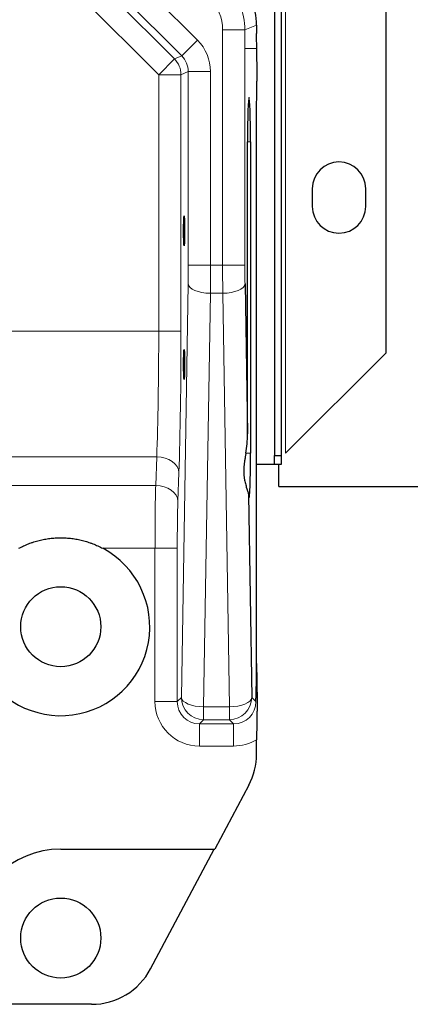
# Model space of a CAD drawing. Header units: inches. Extents: x 0 to 20790, y -12 to 14700.
# Tile 395 of 436: x 13742 to 13830, y 11150 to 11371. Entities that reach past the tile are written whole.
import ezdxf

# ---------------------------------------------------------------- set-up
doc = ezdxf.new("R2010")
doc.units = ezdxf.units.IN
doc.layers.add('1', color=7, linetype='Continuous', true_color=0xffffff)

msp = doc.modelspace()

# ---------------------------------------------------------------- linework, layer by layer
at = {"layer": '1', "color": 110, "linetype": 'Continuous', "lineweight": 13}
for p, q in [((13773.107, 11358.598), (13750.742, 11380.963)), ((13757.809, 11380.963), (13776.64, 11362.132)), ((13778.276, 11362.809), (13760.122, 11380.963)), ((13767.189, 11380.964), (13781.81, 11366.343)), ((13801.597, 11375.049), (13801.597, 11273.463)), ((13787.458, 11315.789), (13787.458, 11368.659)), ((13787.458, 11368.659), (13792.455, 11368.659)), ((13795.097, 11369.754), (13792.455, 11368.659)), ((13792.455, 11368.659), (13792.455, 11364.463)), ((13781.81, 11366.343), (13778.276, 11362.809)), ((13792.455, 11364.463), (13795.124, 11364.463)), ((13792.455, 11364.463), (13792.455, 11315.789)), ((13776.64, 11362.132), (13773.107, 11358.598)), ((13776.64, 11362.132), (13778.276, 11362.809)), ((13778.104, 11358.598), (13773.107, 11358.598)), ((13773.107, 11300.948), (13773.107, 11358.598)), ((13779.74, 11359.276), (13778.104, 11358.598)), ((13778.104, 11358.598), (13778.104, 11300.948)), ((13784.737, 11359.276), (13779.74, 11359.276)), ((13779.74, 11315.789), (13779.74, 11359.276)), ((13784.737, 11359.276), (13784.737, 11315.789)), ((13793.735, 11343.463), (13793.037, 11343.463)), ((13784.737, 11315.789), (13779.74, 11315.789)), ((13784.737, 11315.789), (13787.458, 11315.789)), ((13787.458, 11315.789), (13792.455, 11315.789)), ((13778.193, 11218.556), (13779.707, 11311.562)), ((13784.704, 11309.449), (13783.19, 11216.442)), ((13787.49, 11309.449), (13784.704, 11309.449)), ((13789.005, 11216.442), (13787.49, 11309.449)), ((13639.088, 11300.948), (13773.107, 11300.948)), ((13778.104, 11300.948), (13773.107, 11300.948)), ((13793.735, 11273.463), (13792.682, 11273.463)), ((13772.647, 11272.664), (13639.548, 11272.664)), ((13772.422, 11266.238), (13772.647, 11272.664)), ((13777.644, 11269.129), (13777.419, 11262.702)), ((13639.772, 11266.238), (13772.422, 11266.238)), ((13772.269, 11252.096), (13760.536, 11252.096)), ((13772.269, 11217.629), (13772.269, 11252.096)), ((13777.266, 11252.096), (13772.269, 11252.096)), ((13777.266, 11252.096), (13777.266, 11217.629)), ((13777.266, 11217.629), (13778.193, 11218.556)), ((13794.002, 11218.556), (13794.929, 11217.629)), ((13777.266, 11217.629), (13772.269, 11217.629)), ((13783.19, 11216.442), (13783.19, 11213.559)), ((13783.19, 11216.442), (13789.005, 11216.442)), ((13789.005, 11216.442), (13789.005, 11213.559)), ((13783.19, 11213.559), (13782.263, 11212.632)), ((13789.005, 11213.559), (13783.19, 11213.559)), ((13789.932, 11212.632), (13789.005, 11213.559)), ((13782.263, 11212.632), (13782.263, 11207.635)), ((13782.263, 11212.632), (13789.932, 11212.632)), ((13789.932, 11212.632), (13789.932, 11207.635)), ((13789.932, 11207.635), (13782.263, 11207.635))]:
    msp.add_line(p, q, dxfattribs=at)
at = {"layer": '1', "color": 2, "linetype": 'Continuous', "lineweight": 25}
for p, q in [((13799.097, 11375.049), (13799.097, 11272.963)), ((13800.597, 11375.049), (13800.597, 11272.963)), ((13824.097, 11375.049), (13824.097, 11295.963)), ((13795.097, 11369.754), (13795.097, 11367.854)), ((13795.097, 11226.197), (13795.097, 11350.729)), ((13793.037, 11277.813), (13793.037, 11343.463)), ((13793.735, 11343.463), (13793.735, 11273.463)), ((13807.597, 11332.963), (13807.597, 11328.963)), ((13819.597, 11328.963), (13819.597, 11332.963)), ((13792.487, 11311.562), (13793.037, 11277.813)), ((13801.597, 11273.463), (13824.097, 11295.963)), ((13799.097, 11270.963), (13799.097, 11272.963)), ((13799.097, 11272.963), (13800.597, 11272.963)), ((13800.597, 11272.963), (13800.597, 11270.963)), ((13799.095, 11270.963), (13795.095, 11270.963)), ((13800.597, 11270.963), (13799.097, 11270.963)), ((13800.097, 11265.963), (13800.097, 11270.963)), ((13800.097, 11265.963), (13840.138, 11265.963)), ((13793.26, 11264.144), (13794.002, 11218.556)), ((13795.097, 11205.861), (13795.097, 11209.072)), ((13793.343, 11198.823), (13785.707, 11184.463)), ((13751.097, 11184.463), (13785.707, 11184.463)), ((13771.263, 11157.521), (13785.588, 11184.463)), ((13758.027, 11149.568), (13731.097, 11149.568))]:
    msp.add_line(p, q, dxfattribs=at)
for centre in [(13751.097, 11234.463), (13751.097, 11164.463)]:
    msp.add_circle(centre, 9, dxfattribs=at)
for centre, radius, start, end in [((13813.597, 11332.963), 6, 0, 180), ((13813.597, 11328.963), 6, 180, 0), ((13751.097, 11234.463), 20, 205.61575, 61.83882), ((13751.097, 11164.463), 20, 90, 180)]:
    msp.add_arc(centre, radius, start, end, dxfattribs=at)
for centre, major_axis, ratio, start_param, end_param in [((13780.088, 11369.746), (-13.868, -5.744), 0.9992864, 2.7491459, 3.5340394), ((13793.386, 11343.463), (0, 10), 0.0349208, 4.712389, 7.8539816), ((13788.034, 11278.187), (-0.193, 11.831), 0.4225722, 4.2947559, 4.673873), ((13793.386, 11273.463), (0, 10), 0.0349208, 2.7705523, 4.712389), ((13780.088, 11205.866), (14.564, -3.631), 0.999353, 6.0389911, 6.5273795), ((13758.016, 11164.577), (-7.732, 12.868), 0.9991712, 2.6009066, 3.6822787)]:
    msp.add_ellipse(centre, major_axis=major_axis, ratio=ratio, start_param=start_param, end_param=end_param, dxfattribs=at)
at = {"layer": '1', "color": 110, "linetype": 'Continuous', "lineweight": 13}
for centre, major_axis, ratio, start_param, end_param in [((13777.452, 11368.654), (13.861, 5.742), 0.9997619, 5.8907385, 6.6756321), ((13777.452, 11368.654), (-9.245, -3.83), 0.9992864, 2.7491459, 3.5340394), ((13774.731, 11359.271), (-9.245, -3.83), 0.9992864, 2.7491459, 3.5340394), ((13773.107, 11358.598), (1.913, -4.619), 0.9992864, 1.1783496, 1.9632431), ((13774.731, 11359.271), (4.629, 1.918), 0.9978628, 5.8907385, 6.6756321), ((13779.391, 11315.789), (0, 10), 0.0349208, 4.2760567, 4.712389), ((13784.388, 11315.789), (0, 15), 0.0232805, 4.2760567, 4.712389), ((13787.807, 11315.789), (0, 15), 0.0232805, 1.5707963, 2.0071286), ((13792.804, 11315.789), (0, 10), 0.0349208, 1.5707963, 2.0071286), ((13784.704, 11311.562), (4.999, -0.081), 0.4225722, 3.1801086, 4.71927), ((13787.49, 11311.562), (-4.999, -0.081), 0.4225722, 1.5639153, 3.1030767), ((13771.535, 11300.948), (0, 40), 0.0392859, 3.9269908, 4.712389), ((13776.532, 11300.948), (0, 45), 0.0349208, 3.9269908, 4.712389), ((13772.647, 11269.129), (-4.997, 0.174), 0.7068913, 3.190953, 4.7370692), ((13772.793, 11252.096), (0, 20), 0.0261906, 0.7853982, 1.5707963), ((13772.422, 11262.702), (-4.997, 0.174), 0.7068913, 3.190953, 4.7370692), ((13777.79, 11252.096), (0, 15), 0.0349208, 0.7853982, 1.5707963), ((13783.19, 11218.556), (3.536, -3.536), 0.9987828, 3.9275998, 5.4971782), ((13783.19, 11218.556), (4.999, -0.081), 0.4225722, 3.1801086, 4.71927), ((13789.005, 11218.556), (3.536, 3.536), 0.9987828, 3.9275998, 5.4971782), ((13789.005, 11218.556), (-4.999, -0.081), 0.4225722, 1.5639153, 3.1030767), ((13782.275, 11217.641, 0), (7.08, 7.08), 0.9987828, 2.3568035, 3.9263818), ((13782.275, 11217.641), (3.548, 3.548), 0.9963586, 2.3568035, 3.9263818), ((13789.92, 11217.641), (-3.548, 3.548), 0.9963586, 2.3568035, 3.9263818), ((13789.92, 11217.641, 0), (-7.08, 7.08), 0.9987828, 2.3568035, 2.8994535)]:
    msp.add_ellipse(centre, major_axis=major_axis, ratio=ratio, start_param=start_param, end_param=end_param, dxfattribs=at)
at = {"layer": '1', "color": 2, "linetype": 'Continuous', "lineweight": 25}
for centre in [(13778.808, 11323.463), (13778.808, 11293.463)]:
    msp.add_ellipse(centre, major_axis=(0, 3.375), ratio=0.0349208, dxfattribs=at)
for points, knots in [([(13795.124, 11364.463), (13795.116, 11365), (13795.109, 11365.549), (13795.103, 11366.256), (13795.102, 11366.399), (13795.101, 11366.614), (13795.101, 11366.686), (13795.1, 11366.831), (13795.099, 11366.904), (13795.098, 11367.268), (13795.097, 11367.56), (13795.097, 11367.854)], [0, 0, 0, 0, 0.5, 0.5, 0.625, 0.625, 0.6875, 0.6875, 0.75, 0.75, 1, 1, 1, 1]), ([(13795.097, 11350.729), (13795.097, 11351.048), (13795.098, 11351.363), (13795.101, 11351.986), (13795.103, 11352.295), (13795.107, 11352.753), (13795.109, 11352.943), (13795.111, 11353.132), (13795.112, 11353.207), (13795.112, 11353.245), (13795.114, 11353.358), (13795.118, 11353.731), (13795.124, 11354.095), (13795.133, 11354.666), (13795.138, 11354.946), (13795.146, 11355.361), (13795.149, 11355.498), (13795.154, 11355.771), (13795.157, 11355.907), (13795.163, 11356.177), (13795.166, 11356.312), (13795.172, 11356.58), (13795.175, 11356.714), (13795.18, 11356.983), (13795.183, 11357.117), (13795.188, 11357.32), (13795.189, 11357.388), (13795.192, 11357.524), (13795.193, 11357.593), (13795.197, 11357.8), (13795.2, 11357.939), (13795.203, 11358.152), (13795.205, 11358.224), (13795.207, 11358.37), (13795.208, 11358.444), (13795.209, 11358.556), (13795.209, 11358.594), (13795.21, 11358.67), (13795.211, 11358.708), (13795.212, 11358.823), (13795.212, 11358.9), (13795.213, 11359.056), (13795.213, 11359.134), (13795.213, 11359.253), (13795.213, 11359.292), (13795.213, 11359.352), (13795.213, 11359.372), (13795.213, 11359.412), (13795.213, 11359.432), (13795.213, 11359.61), (13795.212, 11359.765), (13795.21, 11359.955), (13795.21, 11359.992), (13795.209, 11360.068), (13795.208, 11360.105), (13795.207, 11360.217), (13795.206, 11360.29), (13795.204, 11360.435), (13795.202, 11360.506), (13795.2, 11360.647), (13795.199, 11360.716), (13795.195, 11360.924), (13795.192, 11361.06), (13795.186, 11361.329), (13795.184, 11361.463), (13795.178, 11361.73), (13795.175, 11361.862), (13795.169, 11362.128), (13795.166, 11362.261), (13795.16, 11362.529), (13795.158, 11362.663), (13795.149, 11363.067), (13795.144, 11363.339), (13795.133, 11363.893), (13795.129, 11364.175), (13795.124, 11364.463)], [0, 0, 0, 0, 0.0625, 0.0625, 0.125, 0.125, 0.15625, 0.1640625, 0.1640625, 0.171875, 0.171875, 0.1875, 0.25, 0.25, 0.3125, 0.3125, 0.34375, 0.34375, 0.375, 0.375, 0.40625, 0.40625, 0.4375, 0.4375, 0.46875, 0.46875, 0.484375, 0.484375, 0.5, 0.5, 0.53125, 0.53125, 0.546875, 0.546875, 0.5625, 0.5625, 0.5703125, 0.5703125, 0.578125, 0.578125, 0.59375, 0.59375, 0.609375, 0.609375, 0.6171875, 0.6171875, 0.6210938, 0.6210938, 0.625, 0.625, 0.65625, 0.65625, 0.6640625, 0.6640625, 0.671875, 0.671875, 0.6875, 0.6875, 0.703125, 0.703125, 0.71875, 0.71875, 0.75, 0.75, 0.78125, 0.78125, 0.8125, 0.8125, 0.84375, 0.84375, 0.875, 0.875, 0.9375, 0.9375, 1, 1, 1, 1]), ([(13792.682, 11273.463), (13792.639, 11273.212), (13792.596, 11272.963), (13792.512, 11272.468), (13792.472, 11272.221), (13792.397, 11271.73), (13792.362, 11271.486), (13792.301, 11271), (13792.275, 11270.757), (13792.25, 11270.456), (13792.245, 11270.395), (13792.237, 11270.275), (13792.233, 11270.214), (13792.222, 11270.034), (13792.217, 11269.916), (13792.206, 11269.563), (13792.206, 11269.333), (13792.218, 11268.882), (13792.231, 11268.662), (13792.27, 11268.23), (13792.296, 11268.019), (13792.343, 11267.709), (13792.36, 11267.607), (13792.387, 11267.456), (13792.397, 11267.406), (13792.416, 11267.306), (13792.426, 11267.257), (13792.477, 11267.013), (13792.521, 11266.824), (13792.614, 11266.461), (13792.663, 11266.287), (13792.761, 11265.951), (13792.81, 11265.79), (13792.871, 11265.596), (13792.883, 11265.558), (13792.906, 11265.482), (13792.918, 11265.444), (13792.953, 11265.333), (13792.976, 11265.261), (13793.042, 11265.051), (13793.083, 11264.919), (13793.155, 11264.67), (13793.186, 11264.554), (13793.234, 11264.337), (13793.251, 11264.236), (13793.26, 11264.144)], [0, 0, 0, 0, 0.0625, 0.0625, 0.125, 0.125, 0.1875, 0.1875, 0.25, 0.25, 0.265625, 0.265625, 0.28125, 0.28125, 0.3125, 0.3125, 0.375, 0.375, 0.4375, 0.4375, 0.5, 0.5, 0.53125, 0.53125, 0.546875, 0.546875, 0.5625, 0.5625, 0.625, 0.625, 0.6875, 0.6875, 0.75, 0.75, 0.765625, 0.765625, 0.78125, 0.78125, 0.8125, 0.8125, 0.875, 0.875, 0.9375, 0.9375, 1, 1, 1, 1]), ([(13741.658, 11252.096), (13742.019, 11252.289), (13742.385, 11252.47), (13743.129, 11252.812), (13743.506, 11252.971), (13744.081, 11253.193), (13744.275, 11253.265), (13744.566, 11253.367), (13744.664, 11253.401), (13744.86, 11253.466), (13745.35, 11253.626), (13745.844, 11253.765), (13746.638, 11253.964), (13747.436, 11254.138), (13748.644, 11254.325), (13749.458, 11254.4), (13750.276, 11254.45), (13750.687, 11254.463), (13751.203, 11254.463), (13751.307, 11254.462), (13751.513, 11254.459), (13751.822, 11254.452), (13752.13, 11254.438), (13752.744, 11254.399), (13753.558, 11254.324), (13754.766, 11254.136), (13755.563, 11253.963), (13756.355, 11253.764), (13756.749, 11253.652), (13757.337, 11253.466), (13757.533, 11253.401), (13757.825, 11253.298), (13757.922, 11253.263), (13758.116, 11253.192), (13758.597, 11253.01), (13759.069, 11252.81), (13759.812, 11252.469), (13760.177, 11252.288), (13760.536, 11252.096)], [0, 0, 0, 0, 0.0625, 0.0625, 0.125, 0.125, 0.15625, 0.15625, 0.171875, 0.171875, 0.1875, 0.25, 0.25, 0.3125, 0.375, 0.4375, 0.4375, 0.5, 0.5, 0.515625, 0.515625, 0.53125, 0.5625, 0.5625, 0.625, 0.6875, 0.75, 0.75, 0.8125, 0.8125, 0.84375, 0.84375, 0.859375, 0.859375, 0.875, 0.9375, 0.9375, 1, 1, 1, 1]), ([(13794.929, 11217.629), (13794.929, 11217.647), (13794.93, 11217.666), (13794.931, 11217.703), (13794.933, 11217.759), (13794.938, 11217.89), (13794.947, 11218.152), (13794.955, 11218.378), (13794.97, 11218.834), (13794.98, 11219.142), (13794.999, 11219.773), (13795.009, 11220.096), (13795.02, 11220.513), (13795.022, 11220.597), (13795.027, 11220.767), (13795.033, 11221.023), (13795.04, 11221.284), (13795.051, 11221.813), (13795.059, 11222.176), (13795.068, 11222.739), (13795.072, 11222.93), (13795.076, 11223.221), (13795.078, 11223.367), (13795.08, 11223.516), (13795.081, 11223.616), (13795.082, 11223.666), (13795.085, 11223.917), (13795.087, 11224.12), (13795.09, 11224.527), (13795.092, 11224.732), (13795.095, 11225.145), (13795.096, 11225.353), (13795.097, 11225.773), (13795.097, 11225.984), (13795.097, 11226.197)], [0, 0, 0, 0, 0.0078125, 0.0078125, 0.015625, 0.03125, 0.0625, 0.125, 0.125, 0.25, 0.25, 0.375, 0.375, 0.40625, 0.40625, 0.4375, 0.5, 0.5, 0.625, 0.625, 0.6875, 0.6875, 0.71875, 0.734375, 0.734375, 0.75, 0.75, 0.8125, 0.8125, 0.875, 0.875, 0.9375, 0.9375, 1, 1, 1, 1]), ([(13795.097, 11226.197), (13795.097, 11225.878), (13795.098, 11225.563), (13795.101, 11224.94), (13795.103, 11224.632), (13795.107, 11224.174), (13795.109, 11223.984), (13795.111, 11223.795), (13795.112, 11223.719), (13795.112, 11223.682), (13795.114, 11223.569), (13795.118, 11223.195), (13795.124, 11222.831), (13795.133, 11222.26), (13795.138, 11221.98), (13795.146, 11221.565), (13795.149, 11221.428), (13795.154, 11221.155), (13795.157, 11221.019), (13795.163, 11220.749), (13795.166, 11220.615), (13795.172, 11220.346), (13795.175, 11220.212), (13795.18, 11219.944), (13795.183, 11219.809), (13795.188, 11219.607), (13795.189, 11219.539), (13795.192, 11219.402), (13795.193, 11219.334), (13795.197, 11219.127), (13795.2, 11218.987), (13795.203, 11218.774), (13795.205, 11218.702), (13795.207, 11218.556), (13795.208, 11218.483), (13795.209, 11218.37), (13795.209, 11218.332), (13795.21, 11218.256), (13795.211, 11218.218), (13795.212, 11218.103), (13795.212, 11218.026), (13795.213, 11217.87), (13795.213, 11217.792), (13795.213, 11217.674), (13795.213, 11217.634), (13795.213, 11217.574), (13795.213, 11217.554), (13795.213, 11217.514), (13795.213, 11217.495), (13795.213, 11217.316), (13795.212, 11217.162), (13795.21, 11216.972), (13795.21, 11216.934), (13795.209, 11216.859), (13795.208, 11216.821), (13795.207, 11216.709), (13795.206, 11216.636), (13795.204, 11216.492), (13795.202, 11216.42), (13795.2, 11216.28), (13795.199, 11216.21), (13795.195, 11216.003), (13795.192, 11215.867), (13795.186, 11215.597), (13795.184, 11215.463), (13795.178, 11215.197), (13795.175, 11215.064), (13795.169, 11214.798), (13795.166, 11214.665), (13795.16, 11214.398), (13795.158, 11214.264), (13795.149, 11213.86), (13795.144, 11213.587), (13795.133, 11213.033), (13795.129, 11212.751), (13795.124, 11212.463)], [0, 0, 0, 0, 0.0625, 0.0625, 0.125, 0.125, 0.15625, 0.1640625, 0.1640625, 0.171875, 0.171875, 0.1875, 0.25, 0.25, 0.3125, 0.3125, 0.34375, 0.34375, 0.375, 0.375, 0.40625, 0.40625, 0.4375, 0.4375, 0.46875, 0.46875, 0.484375, 0.484375, 0.5, 0.5, 0.53125, 0.53125, 0.546875, 0.546875, 0.5625, 0.5625, 0.5703125, 0.5703125, 0.578125, 0.578125, 0.59375, 0.59375, 0.609375, 0.609375, 0.6171875, 0.6171875, 0.6210937, 0.6210937, 0.625, 0.625, 0.65625, 0.65625, 0.6640625, 0.6640625, 0.671875, 0.671875, 0.6875, 0.6875, 0.703125, 0.703125, 0.71875, 0.71875, 0.75, 0.75, 0.78125, 0.78125, 0.8125, 0.8125, 0.84375, 0.84375, 0.875, 0.875, 0.9375, 0.9375, 1, 1, 1, 1]), ([(13795.124, 11212.463), (13795.116, 11211.927), (13795.109, 11211.378), (13795.103, 11210.67), (13795.102, 11210.528), (13795.101, 11210.312), (13795.101, 11210.24), (13795.1, 11210.095), (13795.099, 11210.022), (13795.098, 11209.658), (13795.097, 11209.366), (13795.097, 11209.072)], [0, 0, 0, 0, 0.5, 0.5, 0.625, 0.625, 0.6875, 0.6875, 0.75, 0.75, 1, 1, 1, 1])]:
    msp.add_open_spline(points, degree=3, knots=knots, dxfattribs=at)

doc.saveas('drawing.dxf')
